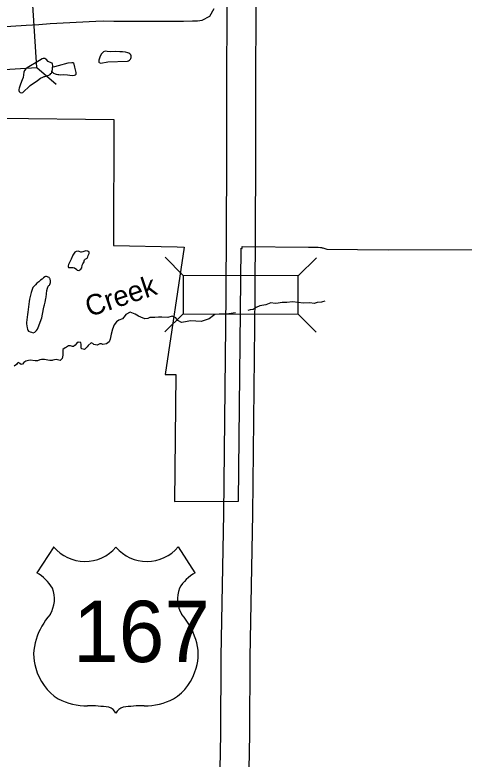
# Model space of a CAD drawing. Extents: x -492261 to -432772, y 1441225 to 1452922.
# Drawn here: x -459843.6 to -459727.6, y 1452091.7 to 1452284 of the extents above; entities that cross this region are included whole.
import ezdxf

# ---------------------------------------------------------------- set-up
doc = ezdxf.new("R2010")
doc.units = 0
doc.layers.add('Default', color=7, linetype='Continuous')

msp = doc.modelspace()

# ---------------------------------------------------------------- linework, layer by layer
at = {"layer": 'Default'}
for p, q in [((-459837.92, 1452270.41), (-459832.97, 1452266.05)), ((-459800.11, 1452216.67), (-459804.76, 1452221.35)), ((-459770.41, 1452216.55), (-459765.73, 1452221.2)), ((-459800.15, 1452206.77), (-459804.84, 1452202.12)), ((-459770.45, 1452206.65), (-459765.8, 1452201.97)), ((-459833.59, 1452146.51), (-459837.92, 1452139.82)), ((-459801.42, 1452146.51), (-459797.1, 1452139.82))]:
    msp.add_line(p, q, dxfattribs=at)
for points in [[(-459849.7, 1452299.42), (-459847.8, 1452269.78), (-459837.92, 1452270.41), (-459839.82, 1452300.05)], [(-459770.41, 1452216.55), (-459800.11, 1452216.67), (-459800.15, 1452206.77), (-459770.45, 1452206.65)]]:
    msp.add_lwpolyline(points, close=True, dxfattribs=at)
for points in [[(-459790.37, 1452118.2), (-459789.68, 1452155.11), (-459789.03, 1452211.69), (-459788.9, 1452245.63), (-459788.84, 1452269.39), (-459788.79, 1452282.66), (-459788.79, 1452289.61)], [(-459782.87, 1452118.06), (-459782.18, 1452155), (-459781.53, 1452211.63), (-459781.4, 1452245.6), (-459781.34, 1452269.37), (-459781.29, 1452282.64), (-459781.29, 1452289.61)], [(-459848.69, 1452280.85), (-459840.67, 1452281.36), (-459837.4, 1452281.54), (-459834.47, 1452281.79), (-459822.74, 1452282.37), (-459820.6, 1452282.49), (-459818.05, 1452282.38), (-459800.09, 1452282.34), (-459797.75, 1452282.41), (-459796.98, 1452282.46), (-459796.48, 1452282.48), (-459795.21, 1452282.66), (-459793.28, 1452283.65), (-459792.11, 1452285.62)], [(-459814.15, 1452274.09), (-459814.44, 1452274.21), (-459815.08, 1452274.35), (-459815.82, 1452274.42), (-459816.5, 1452274.46), (-459817.74, 1452274.5), (-459818.87, 1452274.46), (-459819.77, 1452274.57), (-459820.29, 1452274.59), (-459820.74, 1452274.4), (-459820.92, 1452274.27), (-459821.29, 1452273.8), (-459821.65, 1452273.1), (-459821.78, 1452272.78), (-459821.91, 1452272.28), (-459821.97, 1452271.97), (-459821.89, 1452271.76), (-459821.8, 1452271.67), (-459821.37, 1452271.54), (-459819.6, 1452271.84), (-459814.54, 1452272.07), (-459814.3, 1452272.12), (-459814.04, 1452272.29), (-459813.77, 1452272.57), (-459813.68, 1452272.74), (-459813.62, 1452272.96), (-459813.61, 1452273.2), (-459813.62, 1452273.43), (-459813.69, 1452273.65), (-459813.92, 1452273.91), (-459814.15, 1452274.09)], [(-459835.83, 1452272.73), (-459836.07, 1452272.73), (-459836.32, 1452272.68), (-459836.56, 1452272.61), (-459837.28, 1452272.21), (-459840.48, 1452270.34), (-459840.79, 1452270.07), (-459841.13, 1452269.61), (-459841.34, 1452269.15), (-459841.51, 1452267.79), (-459841.69, 1452267.23), (-459842.13, 1452266.08), (-459842.52, 1452265.09), (-459842.57, 1452264.75), (-459842.57, 1452264.42), (-459842.52, 1452264.16), (-459842.26, 1452263.93), (-459841.97, 1452263.83), (-459841.59, 1452263.9), (-459841.18, 1452264.25), (-459840.1, 1452265.31), (-459839.65, 1452265.71), (-459837.79, 1452267.04), (-459836.96, 1452267.62), (-459836.39, 1452267.9), (-459836.05, 1452268.06), (-459835.89, 1452268.1), (-459835.26, 1452268.25), (-459834.66, 1452268.5), (-459834.51, 1452268.62), (-459834.29, 1452268.8), (-459834.19, 1452268.94), (-459834.1, 1452269.13), (-459834.04, 1452269.33), (-459833.97, 1452269.59), (-459833.92, 1452269.89), (-459833.9, 1452270.11), (-459833.88, 1452270.28), (-459833.83, 1452270.75), (-459833.85, 1452270.95), (-459833.9, 1452271.29), (-459834.02, 1452271.48), (-459834.24, 1452271.62), (-459834.83, 1452271.86), (-459835.03, 1452271.97), (-459835.56, 1452272.57), (-459835.67, 1452272.65), (-459835.83, 1452272.73)], [(-459828.5, 1452271.63), (-459828.2, 1452270.46), (-459827.91, 1452269.12), (-459827.91, 1452268.61), (-459828.08, 1452268.43), (-459828.33, 1452268.32), (-459828.78, 1452268.25), (-459829.98, 1452268.4), (-459831.01, 1452268.52), (-459831.9, 1452268.45), (-459832.27, 1452268.46), (-459832.52, 1452268.49), (-459832.82, 1452268.55), (-459833.09, 1452268.66), (-459833.51, 1452268.87), (-459833.85, 1452269.09), (-459833.91, 1452269.15), (-459834.05, 1452269.28)], [(-459828.5, 1452271.63), (-459828.93, 1452271.63), (-459829.95, 1452271.53), (-459832.4, 1452270.86), (-459833.39, 1452270.54), (-459833.74, 1452270.46), (-459833.86, 1452270.46)], [(-459847.5, 1452257.27), (-459818.05, 1452256.99), (-459818.18, 1452224.38), (-459801.68, 1452224.03), (-459799.91, 1452223.99), (-459804.76, 1452191.03), (-459802.04, 1452191.03), (-459802.4, 1452158.22), (-459785.89, 1452158.31), (-459785.54, 1452191), (-459785.18, 1452223.68), (-459784.91, 1452223.67), (-459784.9, 1452224.17), (-459767.75, 1452223.97), (-459765.94, 1452223.96), (-459765.24, 1452223.94), (-459764.71, 1452223.91), (-459764.38, 1452223.88), (-459764.22, 1452223.83), (-459764.1, 1452223.81), (-459763.85, 1452223.74), (-459763.6, 1452223.66), (-459763.01, 1452223.44), (-459747.18, 1452223.26), (-459719.87, 1452223.38)], [(-459824.45, 1452222.73), (-459824.49, 1452222.79), (-459824.59, 1452222.85), (-459824.76, 1452222.9), (-459824.98, 1452222.95), (-459825.32, 1452222.99), (-459825.51, 1452222.95), (-459826.06, 1452222.73), (-459826.4, 1452222.66), (-459826.59, 1452222.68), (-459827.05, 1452222.87), (-459827.3, 1452222.91), (-459827.74, 1452222.89), (-459828.12, 1452222.7), (-459828.34, 1452222.44), (-459828.68, 1452221.88), (-459829.1, 1452220.89), (-459829.31, 1452220.38), (-459829.52, 1452220.01), (-459829.79, 1452219.46), (-459829.86, 1452219.13), (-459829.84, 1452218.89), (-459829.74, 1452218.73), (-459829.66, 1452218.69), (-459829.38, 1452218.69), (-459828.93, 1452218.75), (-459828.53, 1452218.75), (-459828.19, 1452218.62), (-459827.65, 1452218.16), (-459827.49, 1452218), (-459827.06, 1452217.92), (-459826.61, 1452218.28), (-459826.35, 1452218.67), (-459826.2, 1452219.29), (-459826.05, 1452219.69), (-459825.74, 1452220.2), (-459825.68, 1452220.41), (-459825.61, 1452220.67), (-459825.48, 1452220.88), (-459824.96, 1452221.17), (-459824.8, 1452221.5), (-459824.65, 1452221.85), (-459824.44, 1452222.37), (-459824.43, 1452222.58), (-459824.45, 1452222.73)], [(-459834.53, 1452215.68), (-459834.57, 1452215.86), (-459834.67, 1452216), (-459834.78, 1452216.1), (-459835.41, 1452216.36), (-459835.71, 1452216.37), (-459835.91, 1452216.29), (-459836.24, 1452216.07), (-459836.59, 1452215.73), (-459836.96, 1452215.44), (-459837.45, 1452215.05), (-459837.94, 1452214.64), (-459838.3, 1452214.23), (-459838.78, 1452213.75), (-459838.94, 1452213.57), (-459839.13, 1452213), (-459839.38, 1452212.3), (-459839.86, 1452210.54), (-459839.96, 1452209.93), (-459840.25, 1452207.15), (-459840.31, 1452206.6), (-459840.51, 1452205.17), (-459840.64, 1452204.49), (-459840.62, 1452204.2), (-459840.43, 1452203.16), (-459840.39, 1452202.81), (-459840.23, 1452202.51), (-459840.1, 1452202.3), (-459839.67, 1452202.06), (-459839.33, 1452201.97), (-459838.89, 1452201.86), (-459838.5, 1452202), (-459838.04, 1452202.42), (-459837.78, 1452202.76), (-459837.56, 1452203.22), (-459836.66, 1452205.68), (-459836.25, 1452208.01), (-459836.06, 1452208.85), (-459835.97, 1452209.1), (-459835.81, 1452209.8), (-459835.61, 1452210.68), (-459835.53, 1452211.06), (-459835.44, 1452211.91), (-459835.33, 1452212.79), (-459835.21, 1452213.42), (-459835.14, 1452213.67), (-459835.01, 1452213.89), (-459834.83, 1452214.03), (-459834.7, 1452214.15), (-459834.58, 1452214.33), (-459834.38, 1452214.85), (-459834.42, 1452215.28), (-459834.53, 1452215.68)], [(-459763.53, 1452210), (-459764.13, 1452209.82), (-459764.45, 1452209.8), (-459765.5, 1452209.66), (-459766.32, 1452209.43), (-459767.41, 1452209.63), (-459769.19, 1452209.51), (-459770.47, 1452209.66), (-459771.91, 1452209.82), (-459773.39, 1452209.64), (-459774.54, 1452209.65), (-459775.58, 1452209.49), (-459776.38, 1452209.45), (-459777.55, 1452209.58), (-459778.83, 1452209.09), (-459780.38, 1452208.8), (-459781.3, 1452208.34), (-459782.04, 1452207.89), (-459782.81, 1452207.75), (-459783.46, 1452207.63)], [(-459786.59, 1452207), (-459788.34, 1452206.75), (-459789.33, 1452206.63), (-459790.81, 1452206.67), (-459791.98, 1452206.54), (-459792.63, 1452206.09), (-459793.13, 1452205.73), (-459793.46, 1452205.47), (-459794.2, 1452205.19), (-459795.47, 1452204.76), (-459796.86, 1452204.85), (-459798.28, 1452204.96), (-459799.58, 1452204.72), (-459800.62, 1452204.5), (-459801.53, 1452205.05), (-459802, 1452205.74), (-459802.98, 1452206.15), (-459804.07, 1452205.8), (-459805.62, 1452205.91), (-459806.56, 1452205.86), (-459807.46, 1452205.84), (-459808.76, 1452205.83), (-459809.27, 1452205.52), (-459810.08, 1452205.42), (-459811.09, 1452205.86), (-459811.72, 1452206.12), (-459812.55, 1452206.62), (-459813.81, 1452207.17), (-459814.93, 1452206.61), (-459815.14, 1452206.28), (-459815.85, 1452205.49), (-459816.78, 1452205.13), (-459817.34, 1452204.7), (-459817.95, 1452203.94), (-459818.41, 1452202.78), (-459818.71, 1452201.5), (-459819.02, 1452200.16), (-459819.27, 1452199.48), (-459819.92, 1452198.97), (-459820.88, 1452198.82), (-459821.26, 1452199.02), (-459821.69, 1452199), (-459822.35, 1452198.64), (-459823.26, 1452198.79), (-459823.44, 1452199.05), (-459823.9, 1452199.25), (-459824.71, 1452198.6), (-459824.93, 1452198.23), (-459825.67, 1452197.54), (-459826.36, 1452197.69), (-459826.48, 1452197.9), (-459826.5, 1452198.39), (-459826.51, 1452198.86), (-459826.62, 1452199.34), (-459827.26, 1452199.45), (-459827.63, 1452199.17), (-459828.07, 1452198.66), (-459828.44, 1452198.27), (-459828.77, 1452198.28), (-459829.22, 1452198.52), (-459829.74, 1452198.45), (-459830.28, 1452198.11), (-459830.63, 1452198), (-459831.2, 1452197.54), (-459831.19, 1452196.9), (-459831.23, 1452196.08), (-459831.4, 1452195.18), (-459831.95, 1452194.66), (-459832.97, 1452194.99), (-459833.81, 1452194.8), (-459834.01, 1452194.69), (-459834.57, 1452194.7), (-459835.09, 1452194.78)], [(-459835.09, 1452194.78), (-459835.92, 1452194.98), (-459836.43, 1452194.98), (-459836.77, 1452194.94), (-459837.16, 1452194.82), (-459837.76, 1452194.58), (-459838.36, 1452194.57), (-459839.69, 1452194.79), (-459840.1, 1452194.69), (-459840.74, 1452194.49), (-459841.27, 1452194.2), (-459841.68, 1452193.7), (-459841.97, 1452193.65), (-459842.29, 1452193.95), (-459842.38, 1452194.04), (-459842.72, 1452194.16), (-459842.99, 1452193.95), (-459843.21, 1452193.63), (-459843.81, 1452193.25)], [(-459815.96, 1451772.06), (-459811.94, 1451797.8), (-459807.51, 1451822.77), (-459802.73, 1451852.15), (-459799.08, 1451876.31), (-459794.95, 1451901.09), (-459792.64, 1451915.22), (-459792.37, 1451916.23), (-459792.19, 1451917.28), (-459792.12, 1451918.57), (-459791.97, 1451920.01), (-459791.64, 1451954.96), (-459791.32, 1451988.97), (-459790.99, 1452028.81), (-459790.94, 1452070.73), (-459790.41, 1452098.24), (-459790.37, 1452118.14)], [(-459804.54, 1451796.57), (-459800.12, 1451821.52), (-459795.32, 1451850.99), (-459791.68, 1451875.13), (-459787.55, 1451899.87), (-459785.29, 1451913.65), (-459785.04, 1451914.61), (-459784.72, 1451916.42), (-459784.64, 1451917.99), (-459784.48, 1451919.61), (-459784.15, 1451954.89), (-459783.82, 1451988.91), (-459783.49, 1452028.77), (-459783.44, 1452070.65), (-459782.91, 1452098.16), (-459782.87, 1452118.13)]]:
    msp.add_lwpolyline(points, dxfattribs=at)
for centre, radius, start, end in [((-459825.54, 1452153.29), 10.53, 220.075, 319.6701), ((-459809.48, 1452153.29), 10.53, 220.3299, 319.925), ((-459843.58, 1452130.1), 11.24, 30.7809, 59.9883), ((-459791.44, 1452130.1), 11.24, 120.0117, 149.2191), ((-459841.1, 1452133.07), 7.71, 328.8105, 21.2108), ((-459793.91, 1452133.07), 7.71, 158.7892, 211.1895), ((-459820.95, 1452117.27), 17.98, 138.9565, 162.6913), ((-459814.07, 1452117.27), 17.98, 17.3087, 41.0435), ((-459826.88, 1452118.74), 11.88, 160.9576, 197.3819), ((-459808.13, 1452118.74), 11.88, 342.6181, 19.0424), ((-459824.95, 1452118.78), 13.75, 195.1074, 237.1312), ((-459810.07, 1452118.78), 13.75, 302.8688, 344.8926), ((-459824.69, 1452123.11), 17.65, 244.0771, 269.5779), ((-459810.32, 1452123.11), 17.65, 270.4221, 295.9229), ((-459824.29, 1452073.13), 32.33, 81.1942, 90.9539), ((-459820.24, 1452102.12), 3.1, 28.0342, 72.9864), ((-459814.77, 1452102.12), 3.1, 107.0136, 151.9658), ((-459810.73, 1452073.13), 32.33, 89.0461, 98.8058)]:
    msp.add_arc(centre, radius, start, end, dxfattribs=at)

# ---------------------------------------------------------------- texts
msp.add_text('Creek', height=5.28, rotation=18.4848, dxfattribs=at).set_placement((-459824.4, 1452205.9))
msp.add_text('167', height=15.84, dxfattribs=at).set_placement((-459828.58, 1452116.77))

doc.saveas('drawing.dxf')
